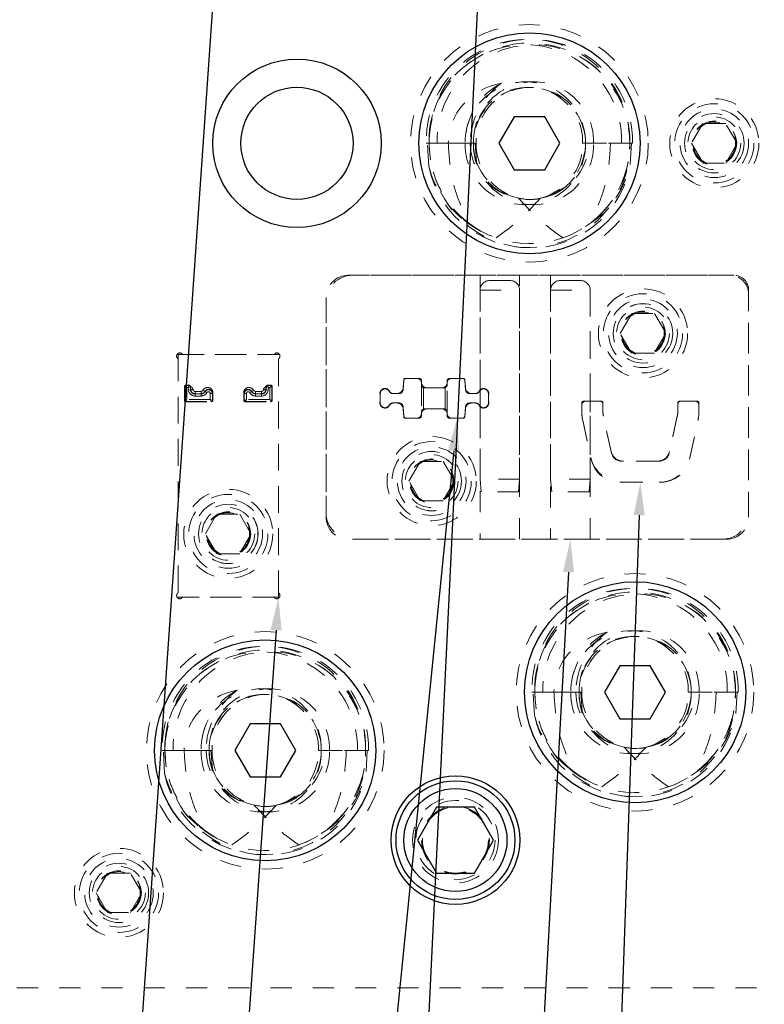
# Model space of a CAD drawing. Header units: inches. Extents: x 1802 to 2468, y -208 to -72.
# Tile 459 of 595: x 2184.77 to 2188.29, y -92.32 to -87.66. Entities that reach past the tile are written whole.
import ezdxf

# ---------------------------------------------------------------- set-up
doc = ezdxf.new("R2010")
doc.units = ezdxf.units.IN
doc.header["$LTSCALE"] = 0.5
doc.header["$MEASUREMENT"] = 0
doc.linetypes.add('HIDDEN', pattern=[0.225, 0.15, -0.075])
for name, color, linetype in [('DST-M-S', 53, 'Continuous'), ('PAD-M-S', 135, 'Continuous'), ('PBU-M-S', 8, 'Continuous'), ('PUN-M-S', 8, 'Continuous'), ('PUN-M-S2', 1, 'Continuous'), ('SID-M-S', 105, 'Continuous'), ('SVF-M-S', 8, 'Continuous')]:
    doc.layers.add(name, color=color, linetype=linetype)

msp = doc.modelspace()

# ---------------------------------------------------------------- linework, layer by layer
at = {"layer": 'DST-M-S', "linetype": 'Continuous', "lineweight": 25}
for centre, radius in [((2187.18027, -88.2431), 0.52345), ((2186.08027, -88.2431), 0.3985), ((2186.08027, -88.2431), 0.2655), ((2187.68027, -90.8431), 0.52345), ((2185.93027, -91.1181), 0.52345), ((2186.83027, -91.5431), 0.3045)]:
    msp.add_circle(centre, radius, dxfattribs=at)
at = {"layer": 'DST-M-S', "linetype": 'HIDDEN', "lineweight": 18}
for centre, radius in [((2187.71777, -89.1431), 0.14062), ((2186.71777, -89.8431), 0.14062), ((2185.75527, -90.0931), 0.14062), ((2186.83027, -91.5431), 0.203)]:
    msp.add_circle(centre, radius, dxfattribs=at)
at = {"layer": 'PAD-M-S', "linetype": 'HIDDEN', "lineweight": 18}
for p, q in [((2186.32277, -88.8681), (2188.14777, -88.8681)), ((2188.12777, -88.8681), (2186.34277, -88.8681)), ((2186.94662, -88.8681), (2186.94662, -89.41091)), ((2187.13412, -90.1181), (2187.13412, -88.8681)), ((2187.28035, -88.8681), (2187.28035, -90.1181)), ((2187.46785, -89.4636), (2187.46785, -88.8681)), ((2186.21777, -90.0131), (2186.21777, -88.9731)), ((2188.21777, -88.9381), (2188.21777, -90.0131)), ((2188.21777, -89.9931), (2188.21777, -88.9581)), ((2186.21777, -88.9931), (2186.21777, -89.9931)), ((2185.54095, -89.2431), (2185.96958, -89.2431)), ((2185.51777, -90.36991), (2185.51777, -89.26629)), ((2185.99277, -89.26629), (2185.99277, -90.36991)), ((2186.58666, -89.36128), (2186.58316, -89.40133)), ((2186.65916, -89.35672), (2186.59164, -89.35672)), ((2186.66916, -89.37572), (2186.66916, -89.36672)), ((2186.79137, -89.36672), (2186.79137, -89.37572)), ((2186.86889, -89.35672), (2186.80137, -89.35672)), ((2186.87738, -89.40133), (2186.87387, -89.36128)), ((2186.47416, -89.4364), (2186.47416, -89.46503)), ((2186.55358, -89.42843), (2186.53599, -89.42843)), ((2186.76637, -89.40072), (2186.69416, -89.40072)), ((2186.92454, -89.42843), (2186.90695, -89.42843)), ((2186.98637, -89.46503), (2186.98637, -89.4364)), ((2186.53599, -89.47301), (2186.55358, -89.47301)), ((2186.90695, -89.47301), (2186.92454, -89.47301)), ((2187.4281, -89.4736), (2187.4281, -89.51418)), ((2187.5181, -89.4636), (2187.4381, -89.4636)), ((2187.5281, -89.51203), (2187.5281, -89.4736)), ((2187.88243, -89.4736), (2187.88243, -89.51203)), ((2187.97243, -89.4636), (2187.89243, -89.4636)), ((2187.98243, -89.51418), (2187.98243, -89.4736)), ((2186.58316, -89.5001), (2186.58666, -89.54015)), ((2186.66916, -89.53472), (2186.66916, -89.52572)), ((2186.69416, -89.50072), (2186.76637, -89.50072)), ((2186.79137, -89.52572), (2186.79137, -89.53472)), ((2186.87387, -89.54015), (2186.87738, -89.5001)), ((2186.94662, -89.49052), (2186.94662, -90.1181)), ((2187.5669, -89.70197), (2187.53058, -89.53509)), ((2187.87995, -89.53509), (2187.84364, -89.70197)), ((2186.59164, -89.54472), (2186.65916, -89.54472)), ((2186.80137, -89.54472), (2186.86889, -89.54472)), ((2187.43241, -89.55425), (2187.47261, -89.73899)), ((2187.93792, -89.73899), (2187.97812, -89.55425)), ((2187.46785, -90.1181), (2187.46785, -89.71711)), ((2187.78578, -89.7486), (2187.62476, -89.7486)), ((2187.60864, -89.8486), (2187.80189, -89.8486)), ((2188.11277, -90.1181), (2186.32277, -90.1181)), ((2186.34277, -90.1181), (2188.09277, -90.1181)), ((2185.96958, -90.3931), (2185.54095, -90.3931))]:
    msp.add_line(p, q, dxfattribs=at)
for centre, radius in [((2188.05527, -88.2431), 0.1005), ((2187.71777, -89.1431), 0.211), ((2187.71777, -89.1431), 0.1405), ((2186.71777, -89.8431), 0.211), ((2186.71777, -89.8431), 0.1405), ((2186.83027, -91.5431), 0.15625), ((2185.23777, -91.7931), 0.1005)]:
    msp.add_circle(centre, radius, dxfattribs=at)
for centre, radius, start, end in [((2186.34277, -88.9931), 0.125, 90, 180), ((2186.32277, -88.9731), 0.105, 90, 180), ((2188.12777, -88.9581), 0.09, 0, 90), ((2188.14777, -88.9381), 0.07, 0, 90), ((2185.52569, -89.25102), 0.015, 40.23918, 229.76082), ((2185.54095, -89.2381), 0.005, 220.23918, 270), ((2185.96958, -89.2381), 0.005, 270, 319.76082), ((2185.98485, -89.25102), 0.015, 310.23918, 139.76082), ((2185.51277, -89.26629), 0.005, 0, 49.76082), ((2185.99777, -89.26629), 0.005, 130.23918, 180), ((2186.59164, -89.36172), 0.005, 90, 175), ((2186.65916, -89.36672), 0.01, 0, 90), ((2186.69416, -89.37572), 0.025, 180, 270), ((2186.76637, -89.37572), 0.025, 270, 0), ((2186.80137, -89.36672), 0.01, 90, 180), ((2186.86889, -89.36172), 0.005, 5, 90), ((2186.4968, -89.42843), 0.024, 27.03569, 199.39675), ((2186.53599, -89.40843), 0.02, 207.03569, 270), ((2186.55358, -89.39875), 0.02969, 270, 355), ((2186.90695, -89.39875), 0.02969, 185, 270), ((2186.92454, -89.40843), 0.02, 270, 332.96431), ((2186.96373, -89.42843), 0.024, 340.60325, 152.96431), ((2186.4968, -89.47301), 0.024, 160.60325, 332.96431), ((2186.53599, -89.49301), 0.02, 90, 152.96431), ((2186.55358, -89.50269), 0.02969, 5, 90), ((2186.90695, -89.50269), 0.02969, 90, 175), ((2186.92454, -89.49301), 0.02, 27.03569, 90), ((2186.96373, -89.47301), 0.024, 207.03569, 19.39675), ((2187.4381, -89.4736), 0.01, 90, 180), ((2187.5181, -89.4736), 0.01, 0, 90), ((2187.89243, -89.4736), 0.01, 90, 180), ((2187.97243, -89.4736), 0.01, 0, 90), ((2186.65916, -89.53472), 0.01, 270, 0), ((2186.69416, -89.52572), 0.025, 90, 180), ((2186.76637, -89.52572), 0.025, 0, 90), ((2186.80137, -89.53472), 0.01, 180, 270), ((2187.61653, -89.51418), 0.18843, 180, 192.27701), ((2187.63653, -89.51203), 0.10843, 180, 192.27701), ((2187.77401, -89.51203), 0.10843, 347.72299, 0), ((2187.79401, -89.51418), 0.18843, 347.72299, 0), ((2186.59164, -89.53972), 0.005, 185, 270), ((2186.86889, -89.53972), 0.005, 270, 355), ((2187.62476, -89.68938), 0.05921, 192.27701, 270), ((2187.78578, -89.68938), 0.05921, 270, 347.72299), ((2187.60864, -89.70938), 0.13921, 192.27701, 270), ((2187.80189, -89.70938), 0.13921, 270, 347.72299), ((2186.34277, -89.9931), 0.125, 180, 270), ((2188.09277, -89.9931), 0.125, 270, 0), ((2186.32277, -90.0131), 0.105, 180, 270), ((2188.11277, -90.0131), 0.105, 270, 0), ((2185.52569, -90.38518), 0.015, 130.23918, 319.76082), ((2185.51277, -90.36991), 0.005, 310.23918, 0), ((2185.98485, -90.38518), 0.015, 220.23918, 49.76082), ((2185.99777, -90.36991), 0.005, 180, 229.76082), ((2185.54095, -90.3981), 0.005, 90, 139.76082), ((2185.96958, -90.3981), 0.005, 40.23918, 90)]:
    msp.add_arc(centre, radius, start, end, dxfattribs=at)
at = {"layer": 'PBU-M-S', "linetype": 'HIDDEN', "lineweight": 18}
msp.add_line((2179.95527, -92.2431), (2189.70527, -92.2431), dxfattribs=at)
for centre, radius in [((2188.05527, -88.2431), 0.211), ((2188.05527, -88.2431), 0.1405), ((2187.71777, -89.1431), 0.1005), ((2186.71777, -89.8431), 0.1005), ((2185.23777, -91.7931), 0.211), ((2185.23777, -91.7931), 0.1405)]:
    msp.add_circle(centre, radius, dxfattribs=at)
at = {"layer": 'PUN-M-S', "linetype": 'HIDDEN', "lineweight": 18}
for p, q in [((2186.58626, -89.36585), (2186.58236, -89.41046)), ((2186.58626, -89.36585), (2186.58236, -89.41046)), ((2186.64916, -89.35672), (2186.59622, -89.35672)), ((2186.64916, -89.35672), (2186.59622, -89.35672)), ((2186.66916, -89.38572), (2186.66916, -89.37672)), ((2186.66916, -89.38572), (2186.66916, -89.37672)), ((2186.66916, -89.38572), (2186.66916, -89.51572)), ((2186.66916, -89.38572), (2186.66916, -89.51572)), ((2186.79137, -89.37672), (2186.79137, -89.38572)), ((2186.79137, -89.37672), (2186.79137, -89.38572)), ((2186.79137, -89.51572), (2186.79137, -89.38572)), ((2186.79137, -89.51572), (2186.79137, -89.38572)), ((2186.86431, -89.35672), (2186.81137, -89.35672)), ((2186.86431, -89.35672), (2186.81137, -89.35672)), ((2186.87818, -89.41046), (2186.87427, -89.36585)), ((2186.87818, -89.41046), (2186.87427, -89.36585)), ((2186.47416, -89.42843), (2186.47416, -89.47301)), ((2186.47416, -89.42843), (2186.47416, -89.47301)), ((2186.56275, -89.42843), (2186.53427, -89.42843)), ((2186.56275, -89.42843), (2186.53427, -89.42843)), ((2186.67916, -89.50158), (2186.67916, -89.39986)), ((2186.67916, -89.50158), (2186.67916, -89.39986)), ((2186.77637, -89.40072), (2186.68416, -89.40072)), ((2186.77637, -89.40072), (2186.68416, -89.40072)), ((2186.78137, -89.39986), (2186.78137, -89.50158)), ((2186.78137, -89.39986), (2186.78137, -89.50158)), ((2186.92627, -89.42843), (2186.89779, -89.42843)), ((2186.92627, -89.42843), (2186.89779, -89.42843)), ((2186.94662, -89.41305), (2186.94662, -89.48839)), ((2186.94662, -89.41305), (2186.94662, -89.48839)), ((2186.98637, -89.47301), (2186.98637, -89.42843)), ((2186.98637, -89.47301), (2186.98637, -89.42843)), ((2186.53427, -89.47301), (2186.56275, -89.47301)), ((2186.53427, -89.47301), (2186.56275, -89.47301)), ((2186.89779, -89.47301), (2186.92627, -89.47301)), ((2186.89779, -89.47301), (2186.92627, -89.47301)), ((2187.4281, -89.4836), (2187.4281, -89.51311)), ((2187.4281, -89.4836), (2187.4281, -89.51311)), ((2187.5131, -89.4636), (2187.4481, -89.4636)), ((2187.5131, -89.4636), (2187.4481, -89.4636)), ((2187.46785, -89.71711), (2187.46785, -89.4636)), ((2187.46785, -89.71711), (2187.46785, -89.4636)), ((2187.5281, -89.51311), (2187.5281, -89.4786)), ((2187.5281, -89.51311), (2187.5281, -89.4786)), ((2187.88243, -89.4786), (2187.88243, -89.51311)), ((2187.88243, -89.4786), (2187.88243, -89.51311)), ((2187.96243, -89.4636), (2187.89743, -89.4636)), ((2187.96243, -89.4636), (2187.89743, -89.4636)), ((2187.98243, -89.51311), (2187.98243, -89.4836)), ((2187.98243, -89.51311), (2187.98243, -89.4836)), ((2186.58236, -89.49097), (2186.58626, -89.53559)), ((2186.58236, -89.49097), (2186.58626, -89.53559)), ((2186.66916, -89.52472), (2186.66916, -89.51572)), ((2186.66916, -89.52472), (2186.66916, -89.51572)), ((2186.68416, -89.50072), (2186.77637, -89.50072)), ((2186.68416, -89.50072), (2186.77637, -89.50072)), ((2186.79137, -89.51572), (2186.79137, -89.52472)), ((2186.79137, -89.51572), (2186.79137, -89.52472)), ((2186.87427, -89.53559), (2186.87818, -89.49097)), ((2186.87427, -89.53559), (2186.87818, -89.49097)), ((2187.56861, -89.70985), (2187.53035, -89.53403)), ((2187.56861, -89.70985), (2187.53035, -89.53403)), ((2187.88018, -89.53403), (2187.84192, -89.70985)), ((2187.88018, -89.53403), (2187.84192, -89.70985)), ((2186.59622, -89.54472), (2186.64916, -89.54472)), ((2186.59622, -89.54472), (2186.64916, -89.54472)), ((2186.81137, -89.54472), (2186.86431, -89.54472)), ((2186.81137, -89.54472), (2186.86431, -89.54472)), ((2187.43264, -89.5553), (2187.4709, -89.73111)), ((2187.43264, -89.5553), (2187.4709, -89.73111)), ((2187.93963, -89.73111), (2187.97789, -89.5553)), ((2187.93963, -89.73111), (2187.97789, -89.5553)), ((2187.79383, -89.7486), (2187.6167, -89.7486)), ((2187.79383, -89.7486), (2187.6167, -89.7486)), ((2187.6167, -89.8486), (2187.79383, -89.8486)), ((2187.6167, -89.8486), (2187.79383, -89.8486))]:
    msp.add_line(p, q, dxfattribs=at)
for centre, radius, start, end in [((2186.59622, -89.36672), 0.01, 90, 175), ((2186.59622, -89.36672), 0.01, 90, 175), ((2186.64916, -89.37672), 0.02, 0, 90), ((2186.64916, -89.37672), 0.02, 0, 90), ((2186.68416, -89.38572), 0.015, 180, 270), ((2186.68416, -89.38572), 0.015, 180, 270), ((2186.77637, -89.38572), 0.015, 270, 0), ((2186.77637, -89.38572), 0.015, 270, 0), ((2186.81137, -89.37672), 0.02, 90, 180), ((2186.81137, -89.37672), 0.02, 90, 180), ((2186.86431, -89.36672), 0.01, 5, 90), ((2186.86431, -89.36672), 0.01, 5, 90), ((2186.4968, -89.42843), 0.02264, 27.71775, 180), ((2186.4968, -89.42843), 0.02264, 27.71775, 180), ((2186.53427, -89.40875), 0.01969, 207.71775, 270), ((2186.53427, -89.40875), 0.01969, 207.71775, 270), ((2186.56275, -89.40875), 0.01969, 270, 355), ((2186.56275, -89.40875), 0.01969, 270, 355), ((2186.89779, -89.40875), 0.01969, 185, 270), ((2186.89779, -89.40875), 0.01969, 185, 270), ((2186.92627, -89.40875), 0.01969, 270, 332.28225), ((2186.92627, -89.40875), 0.01969, 270, 332.28225), ((2186.96373, -89.42843), 0.02264, 0, 152.28225), ((2186.96373, -89.42843), 0.02264, 0, 152.28225), ((2186.4968, -89.47301), 0.02264, 180, 332.28225), ((2186.4968, -89.47301), 0.02264, 180, 332.28225), ((2186.53427, -89.49269), 0.01969, 90, 152.28225), ((2186.53427, -89.49269), 0.01969, 90, 152.28225), ((2186.56275, -89.49269), 0.01969, 5, 90), ((2186.56275, -89.49269), 0.01969, 5, 90), ((2186.89779, -89.49269), 0.01969, 90, 175), ((2186.89779, -89.49269), 0.01969, 90, 175), ((2186.92627, -89.49269), 0.01969, 27.71775, 90), ((2186.92627, -89.49269), 0.01969, 27.71775, 90), ((2186.96373, -89.47301), 0.02264, 207.71775, 0), ((2186.96373, -89.47301), 0.02264, 207.71775, 0), ((2187.4481, -89.4836), 0.02, 90, 180), ((2187.4481, -89.4836), 0.02, 90, 180), ((2187.5131, -89.4786), 0.015, 0, 90), ((2187.5131, -89.4786), 0.015, 0, 90), ((2187.89743, -89.4786), 0.015, 90, 180), ((2187.89743, -89.4786), 0.015, 90, 180), ((2187.96243, -89.4836), 0.02, 0, 90), ((2187.96243, -89.4836), 0.02, 0, 90), ((2186.64916, -89.52472), 0.02, 270, 0), ((2186.64916, -89.52472), 0.02, 270, 0), ((2186.68416, -89.51572), 0.015, 90, 180), ((2186.68416, -89.51572), 0.015, 90, 180), ((2186.77637, -89.51572), 0.015, 0, 90), ((2186.77637, -89.51572), 0.015, 0, 90), ((2186.81137, -89.52472), 0.02, 180, 270), ((2186.81137, -89.52472), 0.02, 180, 270), ((2187.62653, -89.51311), 0.19843, 180, 192.27701), ((2187.62653, -89.51311), 0.19843, 180, 192.27701), ((2187.62653, -89.51311), 0.09843, 180, 192.27701), ((2187.62653, -89.51311), 0.09843, 180, 192.27701), ((2187.78401, -89.51311), 0.09843, 347.72299, 0), ((2187.78401, -89.51311), 0.09843, 347.72299, 0), ((2187.78401, -89.51311), 0.19843, 347.72299, 0), ((2187.78401, -89.51311), 0.19843, 347.72299, 0), ((2186.59622, -89.53472), 0.01, 185, 270), ((2186.59622, -89.53472), 0.01, 185, 270), ((2186.86431, -89.53472), 0.01, 270, 355), ((2186.86431, -89.53472), 0.01, 270, 355), ((2187.6167, -89.69938), 0.04921, 192.27701, 270), ((2187.6167, -89.69938), 0.04921, 192.27701, 270), ((2187.79383, -89.69938), 0.04921, 270, 347.72299), ((2187.79383, -89.69938), 0.04921, 270, 347.72299), ((2187.6167, -89.69938), 0.14921, 192.27701, 270), ((2187.6167, -89.69938), 0.14921, 192.27701, 270), ((2187.79383, -89.69938), 0.14921, 270, 347.72299), ((2187.79383, -89.69938), 0.14921, 270, 347.72299)]:
    msp.add_arc(centre, radius, start, end, dxfattribs=at)
at = {"layer": 'PUN-M-S2', "linetype": 'HIDDEN', "lineweight": 18}
for p, q in [((2185.51777, -89.2431), (2185.51777, -90.3931)), ((2185.99277, -89.2431), (2185.51777, -89.2431)), ((2185.99277, -90.3931), (2185.99277, -89.2431)), ((2185.55276, -89.38875), (2185.54777, -89.39374)), ((2185.54777, -89.39374), (2185.54937, -89.39534)), ((2185.54777, -89.39374), (2185.54777, -89.46301)), ((2185.5717, -89.38875), (2185.55276, -89.38875)), ((2185.55436, -89.39035), (2185.55276, -89.38875)), ((2185.55436, -89.39035), (2185.55935, -89.40033)), ((2185.57024, -89.39035), (2185.55436, -89.39035)), ((2185.57024, -89.39035), (2185.56566, -89.40033)), ((2185.57521, -89.3949), (2185.56566, -89.40033)), ((2185.5717, -89.38875), (2185.57024, -89.39035)), ((2185.57668, -89.3933), (2185.5717, -89.38875)), ((2185.57521, -89.3949), (2185.57668, -89.3933)), ((2185.57658, -89.4106), (2185.57521, -89.3949)), ((2185.57668, -89.39331), (2185.57668, -89.3933)), ((2185.93883, -89.38875), (2185.93386, -89.3933)), ((2185.93386, -89.39331), (2185.93386, -89.3933)), ((2185.93386, -89.3933), (2185.93532, -89.3949)), ((2185.93532, -89.3949), (2185.93395, -89.4106)), ((2185.93532, -89.3949), (2185.94487, -89.40033)), ((2185.9403, -89.39035), (2185.93883, -89.38875)), ((2185.95777, -89.38875), (2185.93883, -89.38875)), ((2185.95617, -89.39035), (2185.9403, -89.39035)), ((2185.9403, -89.39035), (2185.94487, -89.40033)), ((2185.95617, -89.39035), (2185.95118, -89.40033)), ((2185.95777, -89.38875), (2185.95617, -89.39035)), ((2185.96277, -89.39374), (2185.95777, -89.38875)), ((2185.96117, -89.39534), (2185.96277, -89.39374)), ((2185.96277, -89.46301), (2185.96277, -89.39374)), ((2185.55935, -89.40033), (2185.54937, -89.39534)), ((2185.54937, -89.39534), (2185.54937, -89.46141)), ((2185.55935, -89.40033), (2185.56566, -89.40033)), ((2185.55935, -89.45642), (2185.55935, -89.40033)), ((2185.56566, -89.40033), (2185.56663, -89.41147)), ((2185.57658, -89.4106), (2185.56663, -89.41147)), ((2185.57763, -89.41051), (2185.57658, -89.4106)), ((2185.62627, -89.41799), (2185.59779, -89.41799)), ((2185.59779, -89.42898), (2185.62627, -89.42898)), ((2185.59779, -89.42898), (2185.59779, -89.43003)), ((2185.59779, -89.43003), (2185.59779, -89.44002)), ((2185.62627, -89.43003), (2185.59779, -89.43003)), ((2185.59779, -89.44002), (2185.62627, -89.44002)), ((2185.62627, -89.42898), (2185.62627, -89.43003)), ((2185.62627, -89.43003), (2185.62627, -89.44002)), ((2185.64417, -89.41817), (2185.64508, -89.41869)), ((2185.66978, -89.42843), (2185.67977, -89.42843)), ((2185.66978, -89.42843), (2185.66978, -89.45642)), ((2185.68137, -89.42843), (2185.67977, -89.42843)), ((2185.67977, -89.46141), (2185.67977, -89.42843)), ((2185.68137, -89.46301), (2185.68137, -89.42843)), ((2185.82916, -89.42843), (2185.82916, -89.46301)), ((2185.82916, -89.42843), (2185.83076, -89.42843)), ((2185.84075, -89.42843), (2185.83076, -89.42843)), ((2185.83076, -89.42843), (2185.83076, -89.46141)), ((2185.84075, -89.45642), (2185.84075, -89.42843)), ((2185.86637, -89.41817), (2185.86545, -89.41869)), ((2185.91275, -89.41799), (2185.88427, -89.41799)), ((2185.88427, -89.42898), (2185.88427, -89.43003)), ((2185.88427, -89.42898), (2185.91275, -89.42898)), ((2185.88427, -89.44002), (2185.88427, -89.43003)), ((2185.91275, -89.43003), (2185.88427, -89.43003)), ((2185.88427, -89.44002), (2185.91275, -89.44002)), ((2185.91275, -89.42898), (2185.91275, -89.43003)), ((2185.91275, -89.44002), (2185.91275, -89.43003)), ((2185.9329, -89.41051), (2185.93395, -89.4106)), ((2185.93395, -89.4106), (2185.9439, -89.41147)), ((2185.9439, -89.41147), (2185.94487, -89.40033)), ((2185.94487, -89.40033), (2185.95118, -89.40033)), ((2185.96117, -89.39534), (2185.95118, -89.40033)), ((2185.95118, -89.40033), (2185.95118, -89.45642)), ((2185.96117, -89.46141), (2185.96117, -89.39534)), ((2185.54937, -89.46141), (2185.54777, -89.46301)), ((2185.54777, -89.46301), (2185.55276, -89.46801)), ((2185.55935, -89.45642), (2185.54937, -89.46141)), ((2185.55276, -89.46801), (2185.55436, -89.46641)), ((2185.55276, -89.46801), (2185.67638, -89.46801)), ((2185.55935, -89.45642), (2185.55436, -89.46641)), ((2185.55436, -89.46641), (2185.67478, -89.46641)), ((2185.66978, -89.45642), (2185.55935, -89.45642)), ((2185.66978, -89.45642), (2185.67977, -89.46141)), ((2185.66978, -89.45642), (2185.67478, -89.46641)), ((2185.67478, -89.46641), (2185.67638, -89.46801)), ((2185.67638, -89.46801), (2185.68137, -89.46301)), ((2185.68137, -89.46301), (2185.67977, -89.46141)), ((2185.83076, -89.46141), (2185.82916, -89.46301)), ((2185.82916, -89.46301), (2185.83416, -89.46801)), ((2185.84075, -89.45642), (2185.83076, -89.46141)), ((2185.83416, -89.46801), (2185.83576, -89.46641)), ((2185.83416, -89.46801), (2185.95777, -89.46801)), ((2185.84075, -89.45642), (2185.83576, -89.46641)), ((2185.83576, -89.46641), (2185.95617, -89.46641)), ((2185.95118, -89.45642), (2185.84075, -89.45642)), ((2185.96117, -89.46141), (2185.95118, -89.45642)), ((2185.95118, -89.45642), (2185.95617, -89.46641)), ((2185.95617, -89.46641), (2185.95777, -89.46801)), ((2185.95777, -89.46801), (2185.96277, -89.46301)), ((2185.96277, -89.46301), (2185.96117, -89.46141)), ((2185.51777, -90.3931), (2185.99277, -90.3931))]:
    msp.add_line(p, q, dxfattribs=at)
for radius in [0.211, 0.1405]:
    msp.add_circle((2185.75527, -90.0931), radius, dxfattribs=at)
for centre, radius, start, end in [((2185.55438, -89.39536), 0.00501, 90.1836, 179.8164), ((2185.57022, -89.39536), 0.00501, 5.16485, 89.83515), ((2185.94031, -89.39536), 0.00501, 90.16485, 174.83515), ((2185.95616, -89.39536), 0.00501, 0.1836, 89.8164), ((2185.59779, -89.40875), 0.03127, 185, 270), ((2185.59779, -89.40875), 0.02128, 185, 270), ((2185.62627, -89.40875), 0.02128, 270, 332.14509), ((2185.62627, -89.40875), 0.03127, 270, 331.4267), ((2185.66106, -89.42843), 0.01871, 0, 148.62959), ((2185.66106, -89.42843), 0.00872, 0, 147.17894), ((2185.84947, -89.42843), 0.01871, 31.37041, 180), ((2185.84947, -89.42843), 0.00872, 32.82106, 180), ((2185.88427, -89.40875), 0.03127, 208.5733, 270), ((2185.88427, -89.40875), 0.02128, 207.85491, 270), ((2185.91275, -89.40875), 0.02128, 270, 355), ((2185.91275, -89.40875), 0.03127, 270, 355), ((2185.55438, -89.4614), 0.00501, 180.1836, 269.8164), ((2185.67476, -89.4614), 0.00501, 270.1836, 359.8164), ((2185.83577, -89.4614), 0.00501, 180.1836, 269.8164), ((2185.95616, -89.4614), 0.00501, 270.1836, 359.8164)]:
    msp.add_arc(centre, radius, start, end, dxfattribs=at)
for points, knots in [([(2185.58858, -89.40955), (2185.58817, -89.40793), (2185.5873, -89.40448), (2185.58288, -89.39908), (2185.57909, -89.39556), (2185.57668, -89.39331)], [0, 0, 0, 0, 0.2412327, 0.5150513, 1, 1, 1, 1]), ([(2185.57668, -89.39331), (2185.5768, -89.39637), (2185.57696, -89.40047), (2185.57731, -89.40654), (2185.57753, -89.40923), (2185.57763, -89.41051)], [0, 0, 0, 0, 0.6060407, 0.8122407, 1, 1, 1, 1]), ([(2185.93386, -89.39331), (2185.9308, -89.39611), (2185.9267, -89.39987), (2185.92279, -89.40563), (2185.92223, -89.40829), (2185.92196, -89.40955)], [0, 0, 0, 0, 0.6060407, 0.8122407, 1, 1, 1, 1]), ([(2185.9329, -89.41051), (2185.93303, -89.40887), (2185.93331, -89.40536), (2185.93361, -89.3996), (2185.93376, -89.39576), (2185.93386, -89.39331)], [0, 0, 0, 0, 0.2412327, 0.5150513, 1, 1, 1, 1]), ([(2185.58858, -89.40955), (2185.58724, -89.40967), (2185.58447, -89.40991), (2185.58085, -89.41023), (2185.57829, -89.41045), (2185.57784, -89.41049), (2185.57763, -89.41051)], [0, 0, 0, 0, 0.24077275, 0.5, 0.75922725, 1, 1, 1, 1]), ([(2185.59779, -89.41799), (2185.59664, -89.41788), (2185.59435, -89.41765), (2185.59142, -89.4157), (2185.58925, -89.41294), (2185.5888, -89.41068), (2185.58858, -89.40955)], [0, 0, 0, 0, 0.2493845, 0.5003438, 0.7500427, 1, 1, 1, 1]), ([(2185.59779, -89.41799), (2185.59779, -89.41933), (2185.59779, -89.42212), (2185.59779, -89.42574), (2185.59779, -89.42832), (2185.59779, -89.42876), (2185.59779, -89.42898)], [0, 0, 0, 0, 0.2407727, 0.5, 0.7592273, 1, 1, 1, 1]), ([(2185.63453, -89.41289), (2185.63409, -89.41362), (2185.63321, -89.41508), (2185.63117, -89.41668), (2185.62883, -89.4178), (2185.62712, -89.41793), (2185.62627, -89.41799)], [0, 0, 0, 0, 0.2477531, 0.4993008, 0.7501496, 1, 1, 1, 1]), ([(2185.62627, -89.41799), (2185.62627, -89.41933), (2185.62627, -89.42212), (2185.62627, -89.42574), (2185.62627, -89.42832), (2185.62627, -89.42876), (2185.62627, -89.42898)], [0, 0, 0, 0, 0.2407727, 0.5, 0.7592273, 1, 1, 1, 1]), ([(2185.62627, -89.42898), (2185.6281, -89.42883), (2185.63177, -89.42855), (2185.63684, -89.42625), (2185.64123, -89.42283), (2185.64319, -89.41972), (2185.64417, -89.41817)], [0, 0, 0, 0, 0.2503854, 0.5007702, 0.7503848, 1, 1, 1, 1]), ([(2185.68137, -89.42843), (2185.68179, -89.42605), (2185.68268, -89.4211), (2185.6806, -89.41336), (2185.67575, -89.40644), (2185.66836, -89.40129), (2185.65919, -89.39908), (2185.64953, -89.40024), (2185.64049, -89.40482), (2185.63652, -89.41019), (2185.63453, -89.41289)], [0, 0, 0, 0, 0.1016306, 0.2113667, 0.3291579, 0.4537662, 0.5846024, 0.7201837, 0.8592116, 1, 1, 1, 1]), ([(2185.63453, -89.41289), (2185.6355, -89.41342), (2185.63765, -89.41459), (2185.64018, -89.416), (2185.64199, -89.417), (2185.64312, -89.41764), (2185.64391, -89.41808), (2185.64407, -89.41817), (2185.64414, -89.41821)], [0, 0, 0, 0, 0.1978526, 0.4397236, 0.574886, 0.7157323, 0.8587081, 1, 1, 1, 1]), ([(2185.64417, -89.41817), (2185.64535, -89.41656), (2185.64778, -89.41324), (2185.65325, -89.40987), (2185.6597, -89.40823), (2185.66639, -89.40884), (2185.67218, -89.41144), (2185.67675, -89.41545), (2185.68043, -89.42107), (2185.68103, -89.42579), (2185.68137, -89.42843)], [0, 0, 0, 0, 0.1128994, 0.2318027, 0.3572361, 0.4896811, 0.6135633, 0.7215289, 0.8443777, 1, 1, 1, 1]), ([(2185.64508, -89.41869), (2185.64523, -89.41878), (2185.64553, -89.41894), (2185.64716, -89.41987), (2185.64945, -89.4212), (2185.65166, -89.42248), (2185.65311, -89.42334), (2185.6536, -89.42362), (2185.65373, -89.4237)], [0, 0, 0, 0, 0.2219412, 0.4438807, 0.6658689, 0.8879475, 0.9695041, 1, 1, 1, 1]), ([(2185.876, -89.41289), (2185.87401, -89.41019), (2185.87004, -89.40482), (2185.861, -89.40024), (2185.85135, -89.39908), (2185.84217, -89.40129), (2185.83479, -89.40644), (2185.82994, -89.41336), (2185.82786, -89.4211), (2185.82874, -89.42605), (2185.82916, -89.42843)], [0, 0, 0, 0, 0.1407884, 0.2798163, 0.4153976, 0.5462338, 0.6708421, 0.7886333, 0.8983694, 1, 1, 1, 1]), ([(2185.82916, -89.42843), (2185.8295, -89.42579), (2185.83011, -89.42107), (2185.83378, -89.41545), (2185.83835, -89.41144), (2185.84414, -89.40884), (2185.85084, -89.40823), (2185.85729, -89.40987), (2185.86275, -89.41324), (2185.86518, -89.41656), (2185.86637, -89.41817)], [0, 0, 0, 0, 0.1555996, 0.278453, 0.3864109, 0.5103188, 0.6427548, 0.7681851, 0.8870914, 1, 1, 1, 1]), ([(2185.85681, -89.4237), (2185.85694, -89.42362), (2185.85742, -89.42334), (2185.85887, -89.42248), (2185.86108, -89.4212), (2185.86338, -89.41987), (2185.86501, -89.41894), (2185.8653, -89.41878), (2185.86545, -89.41869)], [0, 0, 0, 0, 0.0304959, 0.1120525, 0.3341311, 0.5561193, 0.7780588, 1, 1, 1, 1]), ([(2185.86637, -89.41817), (2185.86735, -89.41972), (2185.8693, -89.42283), (2185.87369, -89.42625), (2185.87876, -89.42855), (2185.88243, -89.42883), (2185.88427, -89.42898)], [0, 0, 0, 0, 0.2496156, 0.4992307, 0.749615, 1, 1, 1, 1]), ([(2185.876, -89.41289), (2185.87504, -89.41342), (2185.87315, -89.41446), (2185.8707, -89.41583), (2185.86885, -89.41687), (2185.8674, -89.41768), (2185.86659, -89.41811), (2185.86644, -89.41819), (2185.86639, -89.41821)], [0, 0, 0, 0, 0.1977725, 0.3857978, 0.5540028, 0.6964445, 0.898349, 1, 1, 1, 1]), ([(2185.88427, -89.41799), (2185.88342, -89.41793), (2185.88171, -89.41779), (2185.87937, -89.41668), (2185.87733, -89.41509), (2185.87644, -89.41362), (2185.876, -89.41289)], [0, 0, 0, 0, 0.2482703, 0.5005763, 0.7506604, 1, 1, 1, 1]), ([(2185.88427, -89.41799), (2185.88427, -89.41933), (2185.88427, -89.42212), (2185.88427, -89.42574), (2185.88427, -89.42832), (2185.88427, -89.42876), (2185.88427, -89.42898)], [0, 0, 0, 0, 0.2407727, 0.5, 0.7592273, 1, 1, 1, 1]), ([(2185.92196, -89.40955), (2185.92175, -89.41068), (2185.92132, -89.41295), (2185.91912, -89.4157), (2185.91618, -89.41761), (2185.91389, -89.41787), (2185.91275, -89.41799)], [0, 0, 0, 0, 0.2493845, 0.5003438, 0.7500427, 1, 1, 1, 1]), ([(2185.91275, -89.41799), (2185.91275, -89.41933), (2185.91275, -89.42212), (2185.91275, -89.42574), (2185.91275, -89.42832), (2185.91275, -89.42876), (2185.91275, -89.42898)], [0, 0, 0, 0, 0.2407727, 0.5, 0.7592273, 1, 1, 1, 1]), ([(2185.92196, -89.40955), (2185.92329, -89.40967), (2185.92607, -89.40991), (2185.92968, -89.41023), (2185.93225, -89.41045), (2185.93269, -89.41049), (2185.9329, -89.41051)], [0, 0, 0, 0, 0.2407727, 0.5, 0.7592273, 1, 1, 1, 1])]:
    msp.add_open_spline(points, degree=3, knots=knots, dxfattribs=at)
for points in [[(2185.57763, -89.41051), (2185.57812, -89.41298), (2185.5791, -89.41792), (2185.58383, -89.42397), (2185.59028, -89.42817), (2185.59528, -89.42871), (2185.59779, -89.42898)], [(2185.91275, -89.42898), (2185.91525, -89.42871), (2185.92026, -89.42817), (2185.9267, -89.42397), (2185.93144, -89.41792), (2185.93241, -89.41298), (2185.9329, -89.41051)]]:
    msp.add_open_spline(points, degree=3, dxfattribs=at)
at = {"layer": 'SID-M-S'}
for p, q in [((2185.74442, -86.68922), (2184.89341, -98.89447)), ((2186.9391, -87.50251), (2186.38947, -98.89422)), ((2186.82221, -89.69993), (2185.8965, -98.89498)), ((2187.69973, -90.0045), (2187.38403, -98.89412)), ((2187.3655, -90.27386), (2186.88937, -98.89429)), ((2185.98177, -90.54871), (2185.39213, -98.89448))]:
    msp.add_line(p, q, dxfattribs=at)
for points in [[(2186.79634, -89.69733), (2186.83784, -89.54472), (2186.79634, -89.69733), (2186.84808, -89.70254)], [(2187.67375, -90.00357), (2187.70527, -89.8486), (2187.67375, -90.00357), (2187.72571, -90.00542)], [(2187.33954, -90.27243), (2187.3741, -90.1181), (2187.33954, -90.27243), (2187.39146, -90.2753)], [(2185.95584, -90.54688), (2185.99277, -90.3931), (2185.95584, -90.54688), (2186.00771, -90.55055)]]:
    msp.add_solid(points, dxfattribs=at)
at = {"layer": 'SVF-M-S', "linetype": 'Continuous', "lineweight": 25}
for p, q in [((2187.1081, -88.1181), (2187.03593, -88.2431)), ((2187.25244, -88.1181), (2187.1081, -88.1181)), ((2187.3246, -88.2431), (2187.25244, -88.1181)), ((2187.03593, -88.2431), (2187.1081, -88.3681)), ((2187.25244, -88.3681), (2187.3246, -88.2431)), ((2187.1081, -88.3681), (2187.25244, -88.3681)), ((2187.6081, -90.7181), (2187.53593, -90.8431)), ((2187.75244, -90.7181), (2187.6081, -90.7181)), ((2187.8246, -90.8431), (2187.75244, -90.7181)), ((2187.53593, -90.8431), (2187.6081, -90.9681)), ((2187.75244, -90.9681), (2187.8246, -90.8431)), ((2187.6081, -90.9681), (2187.75244, -90.9681)), ((2185.8581, -90.9931), (2185.78593, -91.1181)), ((2186.00244, -90.9931), (2185.8581, -90.9931)), ((2186.0746, -91.1181), (2186.00244, -90.9931)), ((2185.78593, -91.1181), (2185.8581, -91.2431)), ((2186.00244, -91.2431), (2186.0746, -91.1181)), ((2185.8581, -91.2431), (2186.00244, -91.2431)), ((2186.7402, -91.3871), (2186.65013, -91.5431)), ((2186.92033, -91.3871), (2186.7402, -91.3871)), ((2187.0104, -91.5431), (2186.92033, -91.3871)), ((2186.65013, -91.5431), (2186.7402, -91.6991)), ((2186.92033, -91.6991), (2187.0104, -91.5431)), ((2186.7402, -91.6991), (2186.92033, -91.6991))]:
    msp.add_line(p, q, dxfattribs=at)
at = {"layer": 'SVF-M-S', "linetype": 'HIDDEN', "lineweight": 18}
for p, q in [((2188.00114, -88.14935), (2187.94701, -88.2431)), ((2188.10939, -88.14935), (2188.00114, -88.14935)), ((2188.16352, -88.2431), (2188.10939, -88.14935)), ((2186.69223, -88.2431), (2186.69766, -88.2431)), ((2186.69766, -88.2431), (2186.70527, -88.2431)), ((2186.70384, -88.35156), (2186.69766, -88.2431)), ((2186.70527, -88.2431), (2186.87651, -88.2431)), ((2186.70558, -88.26031), (2186.70527, -88.2431)), ((2186.71185, -88.3219), (2186.70558, -88.26031)), ((2186.87651, -88.2431), (2186.79647, -88.2431)), ((2186.87651, -88.2431), (2186.90041, -88.2431)), ((2186.87651, -88.2431), (2186.91527, -88.2431)), ((2186.91527, -88.2431), (2186.92288, -88.2431)), ((2186.92288, -88.2431), (2186.93011, -88.33055)), ((2186.92288, -88.2431), (2186.9283, -88.2431)), ((2187.43223, -88.2431), (2187.61651, -88.2431)), ((2187.65527, -88.2431), (2187.44527, -88.2431)), ((2187.44527, -88.2431), (2187.65527, -88.2431)), ((2187.61651, -88.2431), (2187.6683, -88.2431)), ((2187.66288, -88.2431), (2187.6567, -88.35156)), ((2187.94701, -88.2431), (2188.00114, -88.33685)), ((2188.10939, -88.33685), (2188.16352, -88.2431)), ((2188.00114, -88.33685), (2188.10939, -88.33685)), ((2186.91527, -88.63731), (2186.8852, -88.61534)), ((2187.08812, -88.8931), (2186.99262, -88.8931)), ((2187.42185, -88.8931), (2187.32635, -88.8931)), ((2186.94662, -88.9391), (2187.13412, -88.9391)), ((2186.94662, -88.9391), (2186.94662, -89.8331)), ((2187.13412, -89.8331), (2187.13412, -88.9391)), ((2187.28035, -88.9391), (2187.46785, -88.9391)), ((2187.28035, -88.9391), (2187.28035, -89.8331)), ((2187.46785, -89.8331), (2187.46785, -88.9391)), ((2187.60951, -89.1431), (2187.66364, -89.04935)), ((2187.66364, -89.04935), (2187.77189, -89.04935)), ((2187.77189, -89.04935), (2187.82602, -89.1431)), ((2187.66364, -89.23685), (2187.60951, -89.1431)), ((2187.82602, -89.1431), (2187.77189, -89.23685)), ((2187.77189, -89.23685), (2187.66364, -89.23685)), ((2186.60951, -89.8431), (2186.66364, -89.74935)), ((2186.66364, -89.74935), (2186.77189, -89.74935)), ((2186.77189, -89.74935), (2186.82602, -89.8431)), ((2186.66364, -89.93685), (2186.60951, -89.8431)), ((2186.82602, -89.8431), (2186.77189, -89.93685)), ((2187.13412, -89.8331), (2186.94662, -89.8331)), ((2186.94662, -89.8331), (2186.95187, -89.8931)), ((2187.12887, -89.8931), (2187.13412, -89.8331)), ((2187.46785, -89.8331), (2187.28035, -89.8331)), ((2187.28035, -89.8331), (2187.2856, -89.8931)), ((2187.4626, -89.8931), (2187.46785, -89.8331)), ((2187.12887, -89.8931), (2186.95187, -89.8931)), ((2187.4626, -89.8931), (2187.2856, -89.8931)), ((2186.77189, -89.93685), (2186.66364, -89.93685)), ((2185.64701, -90.0931), (2185.70114, -89.99935)), ((2185.70114, -89.99935), (2185.80939, -89.99935)), ((2185.80939, -89.99935), (2185.86352, -90.0931)), ((2185.70114, -90.18685), (2185.64701, -90.0931)), ((2185.86352, -90.0931), (2185.80939, -90.18685)), ((2185.80939, -90.18685), (2185.70114, -90.18685)), ((2187.19223, -90.8431), (2187.19766, -90.8431)), ((2187.19766, -90.8431), (2187.20527, -90.8431)), ((2187.20384, -90.95156), (2187.19766, -90.8431)), ((2187.20527, -90.8431), (2187.37651, -90.8431)), ((2187.20558, -90.86031), (2187.20527, -90.8431)), ((2187.21185, -90.9219), (2187.20558, -90.86031)), ((2187.37651, -90.8431), (2187.29647, -90.8431)), ((2187.37651, -90.8431), (2187.40041, -90.8431)), ((2187.37651, -90.8431), (2187.41527, -90.8431)), ((2187.41527, -90.8431), (2187.42288, -90.8431)), ((2187.42288, -90.8431), (2187.43011, -90.93055)), ((2187.42288, -90.8431), (2187.4283, -90.8431)), ((2187.93223, -90.8431), (2188.11651, -90.8431)), ((2188.15527, -90.8431), (2187.94527, -90.8431)), ((2187.94527, -90.8431), (2188.15527, -90.8431)), ((2188.11651, -90.8431), (2188.1683, -90.8431)), ((2188.16288, -90.8431), (2188.1567, -90.95156)), ((2185.44223, -91.1181), (2185.44766, -91.1181)), ((2185.44766, -91.1181), (2185.45527, -91.1181)), ((2185.45384, -91.22656), (2185.44766, -91.1181)), ((2185.45527, -91.1181), (2185.62651, -91.1181)), ((2185.45558, -91.13531), (2185.45527, -91.1181)), ((2185.62651, -91.1181), (2185.54647, -91.1181)), ((2185.62651, -91.1181), (2185.65041, -91.1181)), ((2185.62651, -91.1181), (2185.66527, -91.1181)), ((2185.66527, -91.1181), (2185.67288, -91.1181)), ((2185.67288, -91.1181), (2185.68011, -91.20555)), ((2185.67288, -91.1181), (2185.6783, -91.1181)), ((2186.18223, -91.1181), (2186.36651, -91.1181)), ((2186.40527, -91.1181), (2186.19527, -91.1181)), ((2186.19527, -91.1181), (2186.40527, -91.1181)), ((2186.36651, -91.1181), (2186.4183, -91.1181)), ((2186.41288, -91.1181), (2186.4067, -91.22656)), ((2185.46185, -91.1969), (2185.45558, -91.13531)), ((2187.41527, -91.23731), (2187.3852, -91.21534)), ((2185.66527, -91.51231), (2185.6352, -91.49034)), ((2185.18364, -91.69935), (2185.12951, -91.7931)), ((2185.29189, -91.69935), (2185.18364, -91.69935)), ((2185.34602, -91.7931), (2185.29189, -91.69935)), ((2185.12951, -91.7931), (2185.18364, -91.88685)), ((2185.29189, -91.88685), (2185.34602, -91.7931)), ((2185.18364, -91.88685), (2185.29189, -91.88685))]:
    msp.add_line(p, q, dxfattribs=at)
for centre, radius in [((2187.18027, -88.2431), 0.5625), ((2188.05527, -88.2431), 0.1875), ((2188.05527, -88.2431), 0.1625), ((2188.05527, -88.2431), 0.125), ((2188.05527, -88.2431), 0.10497), ((2188.05527, -88.2431), 0.1047), ((2188.05527, -88.2431), 0.10418), ((2187.71777, -89.1431), 0.1875), ((2187.71777, -89.1431), 0.1625), ((2187.71777, -89.1431), 0.125), ((2187.71777, -89.1431), 0.10497), ((2187.71777, -89.1431), 0.1047), ((2187.71777, -89.1431), 0.10418), ((2186.71777, -89.8431), 0.1875), ((2186.71777, -89.8431), 0.1625), ((2186.71777, -89.8431), 0.125), ((2186.71777, -89.8431), 0.10497), ((2186.71777, -89.8431), 0.1047), ((2186.71777, -89.8431), 0.10418), ((2185.75527, -90.0931), 0.1875), ((2185.75527, -90.0931), 0.1625), ((2185.75527, -90.0931), 0.125), ((2185.75527, -90.0931), 0.10497), ((2185.75527, -90.0931), 0.1047), ((2185.75527, -90.0931), 0.10418), ((2185.75527, -90.0931), 0.1005), ((2187.68027, -90.8431), 0.5625), ((2185.93027, -91.1181), 0.5625), ((2186.83027, -91.5431), 0.1875), ((2186.83027, -91.5431), 0.16072), ((2186.83027, -91.5431), 0.16045), ((2186.83027, -91.5431), 0.15993), ((2185.23777, -91.7931), 0.1875), ((2185.23777, -91.7931), 0.1625), ((2185.23777, -91.7931), 0.125), ((2185.23777, -91.7931), 0.10497), ((2185.23777, -91.7931), 0.1047), ((2185.23777, -91.7931), 0.10418)]:
    msp.add_circle(centre, radius, dxfattribs=at)
at = {"layer": 'SVF-M-S', "linetype": 'Continuous', "lineweight": 25}
for centre, radius in [((2187.18027, -88.2431), 0.52345), ((2187.68027, -90.8431), 0.52345), ((2185.93027, -91.1181), 0.52345), ((2186.83027, -91.5431), 0.28125), ((2186.83027, -91.5431), 0.24375)]:
    msp.add_circle(centre, radius, dxfattribs=at)
at = {"layer": 'SVF-M-S', "linetype": 'HIDDEN', "lineweight": 18}
for centre, radius, start, end in [((2187.17375, -88.23151), 0.48166, 358.62082, 181.37918), ((2187.18678, -88.23151), 0.48166, 358.62082, 181.37918), ((2187.16089, -88.23213), 0.45575, 358.62082, 181.37918), ((2187.18027, -88.2431), 0.475, 236.08967, 180), ((2187.19964, -88.23213), 0.45575, 358.62082, 181.37918), ((2187.16089, -88.23637), 0.28446, 358.6441, 181.3559), ((2187.19608, -88.24096), 0.31958, 117.65377, 180.38339), ((2187.19964, -88.23637), 0.28446, 358.6441, 181.3559), ((2187.17375, -88.23679), 0.25856, 358.60069, 181.39931), ((2187.18027, -88.2431), 0.265, 199.26791, 180), ((2187.18678, -88.23679), 0.25856, 358.60069, 181.39931), ((2187.17491, -88.25661), 0.48055, 191.39562, 1.61091), ((2187.16089, -88.24983), 0.28446, 178.6441, 1.3559), ((2187.19964, -88.24983), 0.28446, 178.6441, 1.3559), ((2187.1759, -88.24843), 0.26069, 178.82772, 282.52015), ((2187.18027, -88.2431), 0.265, 180, 199.26791), ((2187.1934, -88.24597), 0.26511, 179.38016, 255.74629), ((2187.18464, -88.24843), 0.26069, 257.47985, 1.17228), ((2187.16713, -88.24597), 0.26511, 284.25371, 0.61984), ((2187.18643, -88.24746), 0.46886, 288.87727, 0.53304), ((2187.18781, -88.26102), 0.47755, 206.39965, 349.07072), ((2187.16437, -88.26172), 0.45225, 228.92707, 251.70514), ((2186.99262, -88.9391), 0.046, 90, 180), ((2187.08812, -88.9391), 0.046, 0, 90), ((2187.32635, -88.9391), 0.046, 90, 180), ((2187.42185, -88.9391), 0.046, 0, 90), ((2187.67375, -90.83151), 0.48166, 358.62082, 181.37918), ((2187.68678, -90.83151), 0.48166, 358.62082, 181.37918), ((2187.68027, -90.8431), 0.475, 236.08967, 180), ((2187.66089, -90.83213), 0.45575, 358.62082, 181.37918), ((2187.69964, -90.83213), 0.45575, 358.62082, 181.37918), ((2187.66089, -90.83637), 0.28446, 358.6441, 181.3559), ((2187.69608, -90.84096), 0.31958, 117.65377, 180.38339), ((2187.69964, -90.83637), 0.28446, 358.6441, 181.3559), ((2187.67375, -90.83679), 0.25856, 358.60069, 181.39931), ((2187.68027, -90.8431), 0.265, 199.26791, 180), ((2187.68678, -90.83679), 0.25856, 358.60069, 181.39931), ((2185.92375, -91.10651), 0.48166, 358.62082, 181.37918), ((2185.93678, -91.10651), 0.48166, 358.62082, 181.37918), ((2185.91089, -91.10713), 0.45575, 358.62082, 181.37918), ((2185.93027, -91.1181), 0.475, 236.08967, 180), ((2185.94964, -91.10713), 0.45575, 358.62082, 181.37918), ((2185.91089, -91.11137), 0.28446, 358.6441, 181.3559), ((2185.94608, -91.11596), 0.31958, 117.65377, 180.38339), ((2185.94964, -91.11137), 0.28446, 358.6441, 181.3559), ((2185.92375, -91.11179), 0.25856, 358.60069, 181.39931), ((2185.93027, -91.1181), 0.265, 199.26791, 180), ((2185.93678, -91.11179), 0.25856, 358.60069, 181.39931), ((2187.67491, -90.85661), 0.48055, 191.39562, 1.61091), ((2187.66089, -90.84983), 0.28446, 178.6441, 1.3559), ((2187.69964, -90.84983), 0.28446, 178.6441, 1.3559), ((2187.6759, -90.84843), 0.26069, 178.82772, 282.52015), ((2187.68027, -90.8431), 0.265, 180, 199.26791), ((2187.6934, -90.84597), 0.26511, 179.38016, 255.74629), ((2187.68464, -90.84843), 0.26069, 257.47985, 1.17228), ((2187.66713, -90.84597), 0.26511, 284.25371, 0.61984), ((2187.68643, -90.84746), 0.46886, 288.87727, 0.53304), ((2187.68781, -90.86102), 0.47755, 206.39965, 349.07072), ((2185.92491, -91.13161), 0.48055, 191.39562, 1.61091), ((2185.91089, -91.12483), 0.28446, 178.6441, 1.3559), ((2185.94964, -91.12483), 0.28446, 178.6441, 1.3559), ((2185.9259, -91.12343), 0.26069, 178.82772, 282.52015), ((2185.93027, -91.1181), 0.265, 180, 199.26791), ((2185.9434, -91.12097), 0.26511, 179.38016, 255.74629), ((2185.93464, -91.12343), 0.26069, 257.47985, 1.17228), ((2185.91713, -91.12097), 0.26511, 284.25371, 0.61984), ((2185.93643, -91.12246), 0.46886, 288.87727, 0.53304), ((2187.66437, -90.86172), 0.45225, 228.92707, 251.70514), ((2185.93781, -91.13602), 0.47755, 206.39965, 349.07072), ((2185.91437, -91.13672), 0.45225, 228.92707, 251.70514)]:
    msp.add_arc(centre, radius, start, end, dxfattribs=at)
for centre, major_axis, ratio, start_param, end_param in [((2187.10854, -88.2431), (-0.31206, 0), 0.9318009, 4.9084034, 6.2831853), ((2187.28578, -88.2431), (0.38537, 0), 0.9410518, 2.2365539, 3.1415927), ((2187.17284, -88.2431), (-0.27243, 0), 0.966834, 0, 1.4059114), ((2187.18769, -88.2431), (0.27243, 0), 0.966834, 4.8772739, 6.2831853), ((2187.17294, -88.2431), (-0.48233, 0), 0.966834, 0.2347238, 1.0072023), ((2187.18759, -88.2431), (0.48233, 0), 0.966834, 5.275983, 6.0484615), ((2187.60854, -90.8431), (-0.31206, 0), 0.9318009, 4.9084034, 6.2831853), ((2187.78578, -90.8431), (0.38537, 0), 0.9410518, 2.2365539, 3.1415927), ((2185.85854, -91.1181), (-0.31206, 0), 0.9318009, 4.9084034, 6.2831853), ((2186.03578, -91.1181), (0.38537, 0), 0.9410518, 2.2365539, 3.1415927), ((2187.67284, -90.8431), (-0.27243, 0), 0.966834, 0, 1.4059114), ((2187.68769, -90.8431), (0.27243, 0), 0.966834, 4.8772739, 6.2831853), ((2187.67294, -90.8431), (-0.48233, 0), 0.966834, 0.2347238, 1.0072023), ((2187.68759, -90.8431), (0.48233, 0), 0.966834, 5.275983, 6.0484615), ((2185.92284, -91.1181), (-0.27243, 0), 0.966834, 0, 1.4059114), ((2185.93769, -91.1181), (0.27243, 0), 0.966834, 4.8772739, 6.2831853), ((2185.92294, -91.1181), (-0.48233, 0), 0.966834, 0.2347238, 1.0072023), ((2185.93759, -91.1181), (0.48233, 0), 0.966834, 5.275983, 6.0484615)]:
    msp.add_ellipse(centre, major_axis=major_axis, ratio=ratio, start_param=start_param, end_param=end_param, dxfattribs=at)
for points, knots in [([(2186.89327, -88.6216), (2186.87306, -88.60468), (2186.83205, -88.57036), (2186.78246, -88.50665), (2186.74347, -88.43519), (2186.71247, -88.34747), (2186.70791, -88.28147), (2186.70527, -88.2431)], [0, 0, 0, 0, 0.1825208, 0.3703479, 0.5521776, 0.7396236, 1, 1, 1, 1]), ([(2186.79647, -88.2431), (2186.79929, -88.29152), (2186.8045, -88.38102), (2186.84048, -88.50836), (2186.87555, -88.58359), (2186.89327, -88.6216)], [0, 0, 0, 0, 0.3683479, 0.680906, 1, 1, 1, 1]), ([(2187.56406, -88.2431), (2187.56124, -88.29152), (2187.55604, -88.38102), (2187.52006, -88.50836), (2187.48498, -88.58359), (2187.46726, -88.6216)], [0, 0, 0, 0, 0.3683479, 0.680906, 1, 1, 1, 1]), ([(2187.02241, -88.6911), (2187.05714, -88.66574), (2187.13339, -88.61006), (2187.1975, -88.54069), (2187.23241, -88.50292)], [0, 0, 0, 0, 0.4555585, 1, 1, 1, 1]), ([(2187.33812, -88.6911), (2187.30339, -88.66574), (2187.22715, -88.61006), (2187.16303, -88.54069), (2187.12812, -88.50292)], [0, 0, 0, 0, 0.4555585, 1, 1, 1, 1]), ([(2187.39327, -91.2216), (2187.37306, -91.20468), (2187.33205, -91.17036), (2187.28246, -91.10665), (2187.24347, -91.03519), (2187.21247, -90.94747), (2187.20791, -90.88147), (2187.20527, -90.8431)], [0, 0, 0, 0, 0.1825208, 0.3703479, 0.5521776, 0.7396236, 1, 1, 1, 1]), ([(2187.29647, -90.8431), (2187.29929, -90.89152), (2187.3045, -90.98102), (2187.34048, -91.10836), (2187.37555, -91.18359), (2187.39327, -91.2216)], [0, 0, 0, 0, 0.3683479, 0.680906, 1, 1, 1, 1]), ([(2188.06406, -90.8431), (2188.06124, -90.89152), (2188.05604, -90.98102), (2188.02006, -91.10836), (2187.98498, -91.18359), (2187.96726, -91.2216)], [0, 0, 0, 0, 0.3683479, 0.68090604, 1, 1, 1, 1]), ([(2185.64327, -91.4966), (2185.62306, -91.47968), (2185.58205, -91.44536), (2185.53246, -91.38165), (2185.49347, -91.31019), (2185.46247, -91.22247), (2185.45791, -91.15647), (2185.45527, -91.1181)], [0, 0, 0, 0, 0.1825208, 0.3703479, 0.5521776, 0.7396236, 1, 1, 1, 1]), ([(2185.54647, -91.1181), (2185.54929, -91.16652), (2185.5545, -91.25602), (2185.59048, -91.38336), (2185.62555, -91.45859), (2185.64327, -91.4966)], [0, 0, 0, 0, 0.3683479, 0.680906, 1, 1, 1, 1]), ([(2186.31406, -91.1181), (2186.31124, -91.16652), (2186.30604, -91.25602), (2186.27006, -91.38336), (2186.23498, -91.45859), (2186.21726, -91.4966)], [0, 0, 0, 0, 0.3683479, 0.68090604, 1, 1, 1, 1]), ([(2187.52241, -91.2911), (2187.55714, -91.26574), (2187.63339, -91.21006), (2187.6975, -91.14069), (2187.73241, -91.10292)], [0, 0, 0, 0, 0.4555585, 1, 1, 1, 1]), ([(2187.83812, -91.2911), (2187.80339, -91.26574), (2187.72715, -91.21006), (2187.66303, -91.14069), (2187.62812, -91.10292)], [0, 0, 0, 0, 0.45555852, 1, 1, 1, 1]), ([(2185.77241, -91.5661), (2185.80714, -91.54074), (2185.88339, -91.48506), (2185.9475, -91.41569), (2185.98241, -91.37792)], [0, 0, 0, 0, 0.4555585, 1, 1, 1, 1]), ([(2186.08812, -91.5661), (2186.05339, -91.54074), (2185.97715, -91.48506), (2185.91303, -91.41569), (2185.87812, -91.37792)], [0, 0, 0, 0, 0.45555852, 1, 1, 1, 1])]:
    msp.add_open_spline(points, degree=3, knots=knots, dxfattribs=at)

doc.saveas('drawing.dxf')
